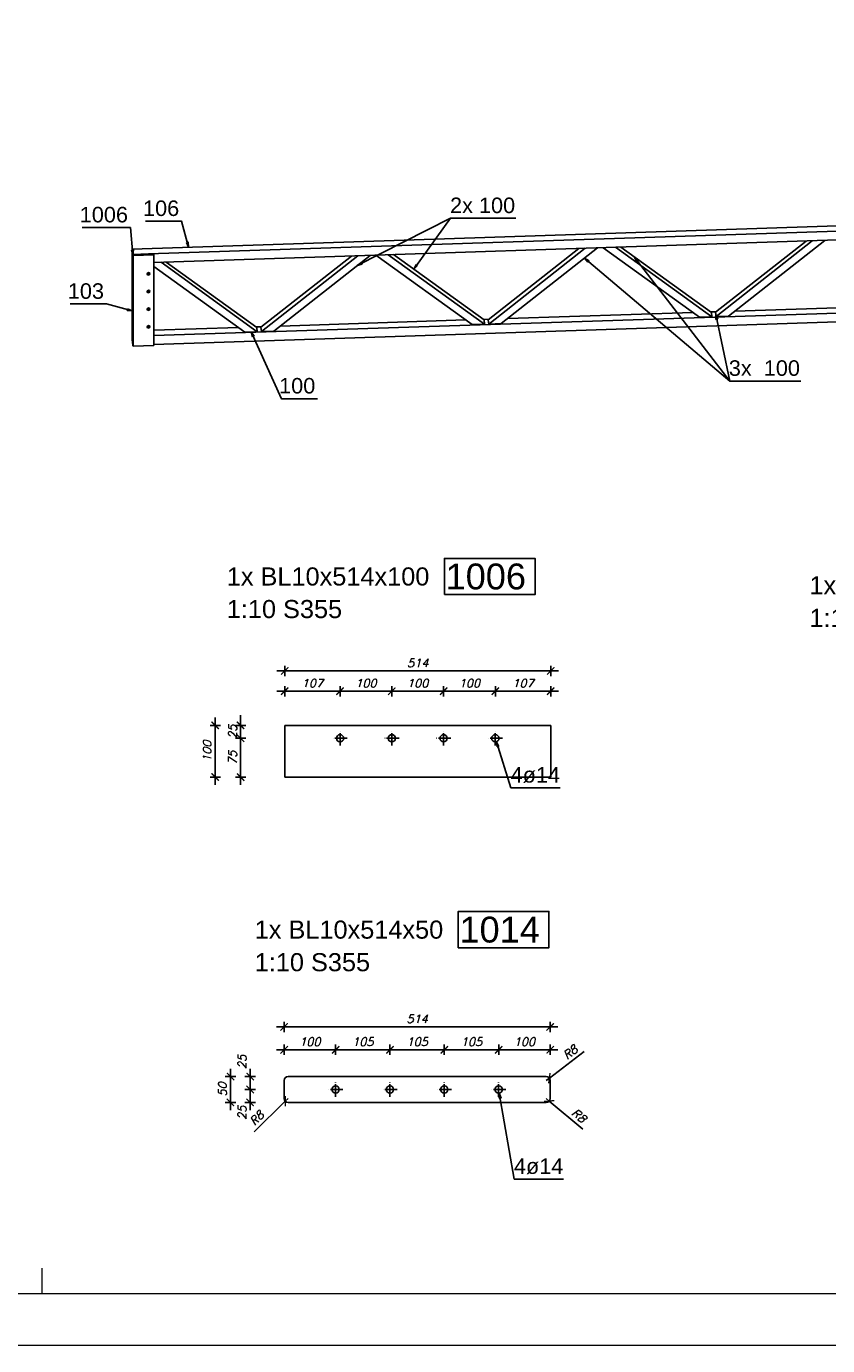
# Model space of a CAD drawing. Header units: millimetres. Extents: x 1814 to 94182, y 11562 to 49454.
# Tile 313 of 656: x 23926 to 24313, y 20272 to 20910. Entities that reach past the tile are written whole.
import ezdxf

# ---------------------------------------------------------------- set-up
doc = ezdxf.new("R2010")
doc.units = ezdxf.units.MM
doc.linetypes.add('ACAD_ISO04W100', pattern=[30, 24, -3, 0, -3])
doc.layers.add('pomoc', color=210, linetype='Continuous', lineweight=9, plot=False)
doc.layers.add('ramka', color=84, linetype='Continuous', lineweight=15)
doc.layers.add('wymiar', color=135, linetype='Continuous', lineweight=9)
doc.styles.add('ARIAL', font='arial.ttf')
doc.styles.add('WYMIARY', font='simplex.shx', dxfattribs={"oblique": 15})
doc.dimstyles.new('1--10', dxfattribs={"dimscale": 25, "dimtxt": 0.16, "dimasz": 0.2, "dimexe": 0.1, "dimexo": 0.1, "dimgap": 0.075, "dimtad": 1, "dimdec": 0, "dimlfac": 4, "dimrnd": 0.01, "dimzin": 9, "dimtxsty": 'WYMIARY', "dimblk": 'ARCHTICK', "dimcen": 0.2, "dimdle": 0.15, "dimadec": 1, "dimazin": 1, "dimtfac": 1, "dimtdec": 0, "dimtix": 1, "dimtmove": 2, "dimatfit": 3, "dimldrblk": 'ARCHTICK', "dimfxl": 0, "dimarcsym": 0})

# ---------------------------------------------------------------- blocks, each defined once
blk = doc.blocks.new('_ARCHTICK')
at = {"color": 0, "linetype": 'ByBlock', "lineweight": -2}
blk.add_solid([(0.4, 0.31), (0.31, 0.4), (-0.31, -0.4), (-0.4, -0.31)], dxfattribs=at)
blk = doc.blocks.new('*D2470')
at = {"layer": 'Defpoints', "color": 0}
for p in [(24077.07, 20588.29), (24050.32, 20571.79), (24077.07, 20569.04)]:
    blk.add_point(p, dxfattribs=at)
at = {"layer": 'wymiar', "color": 0, "lineweight": -2}
for p, q in [((24050.32, 20585.79), (24050.32, 20590.79)), ((24077.07, 20585.79), (24077.07, 20590.79)), ((24046.57, 20588.29), (24080.82, 20588.29))]:
    blk.add_line(p, q, dxfattribs=at)
at = {"layer": 'wymiar', "color": 0, "lineweight": -2, "xscale": 5, "yscale": 5, "zscale": 5, "rotation": 180}
blk.add_blockref('_ARCHTICK', (24050.32, 20588.29), dxfattribs=at)
at = {"layer": 'wymiar', "color": 0, "lineweight": -2, "xscale": 5, "yscale": 5, "zscale": 5}
blk.add_blockref('_ARCHTICK', (24077.07, 20588.29), dxfattribs=at)
at = {"layer": 'wymiar', "color": 0, "insert": (24063.7, 20592.17), "char_height": 4, "attachment_point": 5, "style": 'WYMIARY'}
blk.add_mtext('107', dxfattribs=at)
blk = doc.blocks.new('*D2460')
at = {"layer": 'Defpoints', "color": 0}
for p in [(24102.07, 20588.29), (24077.07, 20569.04), (24102.07, 20562.04)]:
    blk.add_point(p, dxfattribs=at)
at = {"layer": 'wymiar', "color": 0, "lineweight": -2}
for p, q in [((24077.07, 20585.79), (24077.07, 20590.79)), ((24102.07, 20585.79), (24102.07, 20590.79)), ((24073.32, 20588.29), (24105.82, 20588.29))]:
    blk.add_line(p, q, dxfattribs=at)
at = {"layer": 'wymiar', "color": 0, "lineweight": -2, "xscale": 5, "yscale": 5, "zscale": 5, "rotation": 180}
blk.add_blockref('_ARCHTICK', (24077.07, 20588.29), dxfattribs=at)
at = {"layer": 'wymiar', "color": 0, "lineweight": -2, "xscale": 5, "yscale": 5, "zscale": 5}
blk.add_blockref('_ARCHTICK', (24102.07, 20588.29), dxfattribs=at)
at = {"layer": 'wymiar', "color": 0, "insert": (24089.57, 20592.17), "char_height": 4, "attachment_point": 5, "style": 'WYMIARY'}
blk.add_mtext('100', dxfattribs=at)
blk = doc.blocks.new('*D2461')
at = {"layer": 'Defpoints', "color": 0}
for p in [(24127.07, 20588.29), (24127.07, 20565.54), (24102.07, 20562.04)]:
    blk.add_point(p, dxfattribs=at)
at = {"layer": 'wymiar', "color": 0, "lineweight": -2}
for p, q in [((24102.07, 20585.79), (24102.07, 20590.79)), ((24127.07, 20585.79), (24127.07, 20590.79)), ((24098.32, 20588.29), (24130.82, 20588.29))]:
    blk.add_line(p, q, dxfattribs=at)
at = {"layer": 'wymiar', "color": 0, "lineweight": -2, "xscale": 5, "yscale": 5, "zscale": 5, "rotation": 180}
blk.add_blockref('_ARCHTICK', (24102.07, 20588.29), dxfattribs=at)
at = {"layer": 'wymiar', "color": 0, "lineweight": -2, "xscale": 5, "yscale": 5, "zscale": 5}
blk.add_blockref('_ARCHTICK', (24127.07, 20588.29), dxfattribs=at)
at = {"layer": 'wymiar', "color": 0, "insert": (24114.57, 20592.17), "char_height": 4, "attachment_point": 5, "style": 'WYMIARY'}
blk.add_mtext('100', dxfattribs=at)
blk = doc.blocks.new('*D2462')
at = {"layer": 'Defpoints', "color": 0}
for p in [(24152.07, 20588.29), (24127.07, 20565.54), (24152.07, 20565.54)]:
    blk.add_point(p, dxfattribs=at)
at = {"layer": 'wymiar', "color": 0, "lineweight": -2}
for p, q in [((24127.07, 20585.79), (24127.07, 20590.79)), ((24152.07, 20585.79), (24152.07, 20590.79)), ((24123.32, 20588.29), (24155.82, 20588.29))]:
    blk.add_line(p, q, dxfattribs=at)
at = {"layer": 'wymiar', "color": 0, "lineweight": -2, "xscale": 5, "yscale": 5, "zscale": 5, "rotation": 180}
blk.add_blockref('_ARCHTICK', (24127.07, 20588.29), dxfattribs=at)
at = {"layer": 'wymiar', "color": 0, "lineweight": -2, "xscale": 5, "yscale": 5, "zscale": 5}
blk.add_blockref('_ARCHTICK', (24152.07, 20588.29), dxfattribs=at)
at = {"layer": 'wymiar', "color": 0, "insert": (24139.57, 20592.17), "char_height": 4, "attachment_point": 5, "style": 'WYMIARY'}
blk.add_mtext('100', dxfattribs=at)
blk = doc.blocks.new('*D2463')
at = {"layer": 'Defpoints', "color": 0}
for p in [(24178.82, 20588.29), (24178.82, 20571.79), (24152.07, 20565.54)]:
    blk.add_point(p, dxfattribs=at)
at = {"layer": 'wymiar', "color": 0, "lineweight": -2}
for p, q in [((24152.07, 20585.79), (24152.07, 20590.79)), ((24178.82, 20585.79), (24178.82, 20590.79)), ((24148.32, 20588.29), (24182.57, 20588.29))]:
    blk.add_line(p, q, dxfattribs=at)
at = {"layer": 'wymiar', "color": 0, "lineweight": -2, "xscale": 5, "yscale": 5, "zscale": 5, "rotation": 180}
blk.add_blockref('_ARCHTICK', (24152.07, 20588.29), dxfattribs=at)
at = {"layer": 'wymiar', "color": 0, "lineweight": -2, "xscale": 5, "yscale": 5, "zscale": 5}
blk.add_blockref('_ARCHTICK', (24178.82, 20588.29), dxfattribs=at)
at = {"layer": 'wymiar', "color": 0, "insert": (24165.44, 20592.17), "char_height": 4, "attachment_point": 5, "style": 'WYMIARY'}
blk.add_mtext('107', dxfattribs=at)
blk = doc.blocks.new('*D2464')
at = {"layer": 'Defpoints', "color": 0}
for p in [(24178.82, 20598.06), (24050.32, 20571.79), (24178.82, 20571.79)]:
    blk.add_point(p, dxfattribs=at)
at = {"layer": 'wymiar', "color": 0, "lineweight": -2}
for p, q in [((24046.57, 20598.06), (24182.57, 20598.06)), ((24050.32, 20595.56), (24050.32, 20600.56)), ((24178.82, 20595.56), (24178.82, 20600.56))]:
    blk.add_line(p, q, dxfattribs=at)
at = {"layer": 'wymiar', "color": 0, "lineweight": -2, "xscale": 5, "yscale": 5, "zscale": 5, "rotation": 180}
blk.add_blockref('_ARCHTICK', (24050.32, 20598.06), dxfattribs=at)
at = {"layer": 'wymiar', "color": 0, "lineweight": -2, "xscale": 5, "yscale": 5, "zscale": 5}
blk.add_blockref('_ARCHTICK', (24178.82, 20598.06), dxfattribs=at)
at = {"layer": 'wymiar', "color": 0, "insert": (24114.57, 20601.94), "char_height": 4, "attachment_point": 5, "style": 'WYMIARY'}
blk.add_mtext('514', dxfattribs=at)
blk = doc.blocks.new('*D2465')
at = {"layer": 'Defpoints', "color": 0}
for p in [(24029.03, 20565.54), (24073.57, 20565.54), (24050.32, 20546.79)]:
    blk.add_point(p, dxfattribs=at)
at = {"layer": 'wymiar', "color": 0, "lineweight": -2}
for p, q in [((24031.53, 20565.54), (24026.53, 20565.54)), ((24029.03, 20543.04), (24029.03, 20569.29)), ((24031.53, 20546.79), (24026.53, 20546.79))]:
    blk.add_line(p, q, dxfattribs=at)
at = {"layer": 'wymiar', "color": 0, "lineweight": -2, "xscale": 5, "yscale": 5, "zscale": 5}
for p, rotation in [((24029.03, 20565.54), 90), ((24029.03, 20546.79), 270)]:
    blk.add_blockref('_ARCHTICK', p, dxfattribs=dict(at, rotation=rotation))
at = {"layer": 'wymiar', "color": 0, "insert": (24025.16, 20556.16), "char_height": 4, "attachment_point": 5, "rotation": 90, "style": 'WYMIARY'}
blk.add_mtext('75', dxfattribs=at)
blk = doc.blocks.new('*D2466')
at = {"layer": 'Defpoints', "color": 0}
for p in [(24029.03, 20571.79), (24050.32, 20571.79), (24073.57, 20565.54)]:
    blk.add_point(p, dxfattribs=at)
at = {"layer": 'wymiar', "color": 0, "lineweight": -2}
for p, q in [((24029.03, 20571.79), (24029.03, 20576.79)), ((24031.53, 20571.79), (24026.53, 20571.79)), ((24029.03, 20565.54), (24029.03, 20571.79)), ((24031.53, 20565.54), (24026.53, 20565.54)), ((24029.03, 20565.54), (24029.03, 20560.54))]:
    blk.add_line(p, q, dxfattribs=at)
at = {"layer": 'wymiar', "color": 0, "lineweight": -2, "xscale": 5, "yscale": 5, "zscale": 5}
for p, rotation in [((24029.03, 20571.79), 270), ((24029.03, 20565.54), 90)]:
    blk.add_blockref('_ARCHTICK', p, dxfattribs=dict(at, rotation=rotation))
at = {"layer": 'wymiar', "color": 0, "insert": (24025.16, 20568.66), "char_height": 4, "attachment_point": 5, "rotation": 90, "style": 'WYMIARY'}
blk.add_mtext('25', dxfattribs=at)
blk = doc.blocks.new('*D2467')
at = {"layer": 'Defpoints', "color": 0}
for p in [(24050.32, 20571.79), (24016.76, 20546.79), (24050.32, 20546.79)]:
    blk.add_point(p, dxfattribs=at)
at = {"layer": 'wymiar', "color": 0, "lineweight": -2}
for p, q in [((24019.26, 20571.79), (24014.26, 20571.79)), ((24016.76, 20575.54), (24016.76, 20543.04)), ((24019.26, 20546.79), (24014.26, 20546.79))]:
    blk.add_line(p, q, dxfattribs=at)
at = {"layer": 'wymiar', "color": 0, "lineweight": -2, "xscale": 5, "yscale": 5, "zscale": 5}
for p, rotation in [((24016.76, 20571.79), 90), ((24016.76, 20546.79), 270)]:
    blk.add_blockref('_ARCHTICK', p, dxfattribs=dict(at, rotation=rotation))
at = {"layer": 'wymiar', "color": 0, "insert": (24012.88, 20559.29), "char_height": 4, "attachment_point": 5, "rotation": 90, "style": 'WYMIARY'}
blk.add_mtext('100', dxfattribs=at)
blk = doc.blocks.new('*D2468')
at = {"layer": 'Defpoints', "color": 0}
for p in [(24074.93, 20415.02), (24050.06, 20395.84), (24074.93, 20395.84)]:
    blk.add_point(p, dxfattribs=at)
at = {"layer": 'wymiar', "color": 0, "lineweight": -2}
for p, q in [((24050.06, 20412.52), (24050.06, 20417.52)), ((24074.93, 20412.52), (24074.93, 20417.52)), ((24046.31, 20415.02), (24078.68, 20415.02))]:
    blk.add_line(p, q, dxfattribs=at)
at = {"layer": 'wymiar', "color": 0, "lineweight": -2, "xscale": 5, "yscale": 5, "zscale": 5, "rotation": 180}
blk.add_blockref('_ARCHTICK', (24050.06, 20415.02), dxfattribs=at)
at = {"layer": 'wymiar', "color": 0, "lineweight": -2, "xscale": 5, "yscale": 5, "zscale": 5}
blk.add_blockref('_ARCHTICK', (24074.93, 20415.02), dxfattribs=at)
at = {"layer": 'wymiar', "color": 0, "insert": (24062.49, 20418.89), "char_height": 4, "attachment_point": 5, "style": 'WYMIARY'}
blk.add_mtext('100', dxfattribs=at)
blk = doc.blocks.new('*D2469')
at = {"layer": 'Defpoints', "color": 0}
for p in [(24101.18, 20415.02), (24074.93, 20395.84), (24101.18, 20395.84)]:
    blk.add_point(p, dxfattribs=at)
at = {"layer": 'wymiar', "color": 0, "lineweight": -2}
for p, q in [((24074.93, 20412.52), (24074.93, 20417.52)), ((24101.18, 20412.52), (24101.18, 20417.52)), ((24071.18, 20415.02), (24104.93, 20415.02))]:
    blk.add_line(p, q, dxfattribs=at)
at = {"layer": 'wymiar', "color": 0, "lineweight": -2, "xscale": 5, "yscale": 5, "zscale": 5, "rotation": 180}
blk.add_blockref('_ARCHTICK', (24074.93, 20415.02), dxfattribs=at)
at = {"layer": 'wymiar', "color": 0, "lineweight": -2, "xscale": 5, "yscale": 5, "zscale": 5}
blk.add_blockref('_ARCHTICK', (24101.18, 20415.02), dxfattribs=at)
at = {"layer": 'wymiar', "color": 0, "insert": (24088.06, 20418.89), "char_height": 4, "attachment_point": 5, "style": 'WYMIARY'}
blk.add_mtext('105', dxfattribs=at)
blk = doc.blocks.new('*D2451')
at = {"layer": 'Defpoints', "color": 0}
for p in [(24127.43, 20415.02), (24101.18, 20395.84), (24127.43, 20395.84)]:
    blk.add_point(p, dxfattribs=at)
at = {"layer": 'wymiar', "color": 0, "lineweight": -2}
for p, q in [((24101.18, 20412.52), (24101.18, 20417.52)), ((24127.43, 20412.52), (24127.43, 20417.52)), ((24097.43, 20415.02), (24131.18, 20415.02))]:
    blk.add_line(p, q, dxfattribs=at)
at = {"layer": 'wymiar', "color": 0, "lineweight": -2, "xscale": 5, "yscale": 5, "zscale": 5, "rotation": 180}
blk.add_blockref('_ARCHTICK', (24101.18, 20415.02), dxfattribs=at)
at = {"layer": 'wymiar', "color": 0, "lineweight": -2, "xscale": 5, "yscale": 5, "zscale": 5}
blk.add_blockref('_ARCHTICK', (24127.43, 20415.02), dxfattribs=at)
at = {"layer": 'wymiar', "color": 0, "insert": (24114.3, 20418.89), "char_height": 4, "attachment_point": 5, "style": 'WYMIARY'}
blk.add_mtext('105', dxfattribs=at)
blk = doc.blocks.new('*D2452')
at = {"layer": 'Defpoints', "color": 0}
for p in [(24153.68, 20415.02), (24127.43, 20395.84), (24153.68, 20395.84)]:
    blk.add_point(p, dxfattribs=at)
at = {"layer": 'wymiar', "color": 0, "lineweight": -2}
for p, q in [((24127.43, 20412.52), (24127.43, 20417.52)), ((24153.68, 20412.52), (24153.68, 20417.52)), ((24123.68, 20415.02), (24157.43, 20415.02))]:
    blk.add_line(p, q, dxfattribs=at)
at = {"layer": 'wymiar', "color": 0, "lineweight": -2, "xscale": 5, "yscale": 5, "zscale": 5, "rotation": 180}
blk.add_blockref('_ARCHTICK', (24127.43, 20415.02), dxfattribs=at)
at = {"layer": 'wymiar', "color": 0, "lineweight": -2, "xscale": 5, "yscale": 5, "zscale": 5}
blk.add_blockref('_ARCHTICK', (24153.68, 20415.02), dxfattribs=at)
at = {"layer": 'wymiar', "color": 0, "insert": (24140.55, 20418.89), "char_height": 4, "attachment_point": 5, "style": 'WYMIARY'}
blk.add_mtext('105', dxfattribs=at)
blk = doc.blocks.new('*D2453')
at = {"layer": 'Defpoints', "color": 0}
for p in [(24178.55, 20415.02), (24153.68, 20395.84), (24178.55, 20395.84)]:
    blk.add_point(p, dxfattribs=at)
at = {"layer": 'wymiar', "color": 0, "lineweight": -2}
for p, q in [((24153.68, 20412.52), (24153.68, 20417.52)), ((24178.55, 20412.52), (24178.55, 20417.52)), ((24149.93, 20415.02), (24182.3, 20415.02))]:
    blk.add_line(p, q, dxfattribs=at)
at = {"layer": 'wymiar', "color": 0, "lineweight": -2, "xscale": 5, "yscale": 5, "zscale": 5, "rotation": 180}
blk.add_blockref('_ARCHTICK', (24153.68, 20415.02), dxfattribs=at)
at = {"layer": 'wymiar', "color": 0, "lineweight": -2, "xscale": 5, "yscale": 5, "zscale": 5}
blk.add_blockref('_ARCHTICK', (24178.55, 20415.02), dxfattribs=at)
at = {"layer": 'wymiar', "color": 0, "insert": (24166.12, 20418.89), "char_height": 4, "attachment_point": 5, "style": 'WYMIARY'}
blk.add_mtext('100', dxfattribs=at)
blk = doc.blocks.new('*D2454')
at = {"layer": 'Defpoints', "color": 0}
for p in [(24178.55, 20426.08), (24050.06, 20395.84), (24178.55, 20395.84)]:
    blk.add_point(p, dxfattribs=at)
at = {"layer": 'wymiar', "color": 0, "lineweight": -2}
for p, q in [((24046.31, 20426.08), (24182.3, 20426.08)), ((24050.06, 20423.58), (24050.06, 20428.58)), ((24178.55, 20423.58), (24178.55, 20428.58))]:
    blk.add_line(p, q, dxfattribs=at)
at = {"layer": 'wymiar', "color": 0, "lineweight": -2, "xscale": 5, "yscale": 5, "zscale": 5, "rotation": 180}
blk.add_blockref('_ARCHTICK', (24050.06, 20426.08), dxfattribs=at)
at = {"layer": 'wymiar', "color": 0, "lineweight": -2, "xscale": 5, "yscale": 5, "zscale": 5}
blk.add_blockref('_ARCHTICK', (24178.55, 20426.08), dxfattribs=at)
at = {"layer": 'wymiar', "color": 0, "insert": (24114.3, 20429.95), "char_height": 4, "attachment_point": 5, "style": 'WYMIARY'}
blk.add_mtext('514', dxfattribs=at)
blk = doc.blocks.new('*D2455')
at = {"layer": 'Defpoints', "color": 0}
for p in [(24051.93, 20402.09), (24033.65, 20395.84), (24074.93, 20395.84)]:
    blk.add_point(p, dxfattribs=at)
at = {"layer": 'wymiar', "color": 0, "lineweight": -2}
for p, q in [((24033.65, 20405.84), (24033.65, 20392.09)), ((24036.15, 20402.09), (24031.15, 20402.09)), ((24036.15, 20395.84), (24031.15, 20395.84))]:
    blk.add_line(p, q, dxfattribs=at)
at = {"layer": 'wymiar', "color": 0, "lineweight": -2, "xscale": 5, "yscale": 5, "zscale": 5}
for p, rotation in [((24033.65, 20402.09), 90), ((24033.65, 20395.84), 270)]:
    blk.add_blockref('_ARCHTICK', p, dxfattribs=dict(at, rotation=rotation))
at = {"layer": 'wymiar', "color": 0, "insert": (24029.77, 20409.13), "char_height": 4, "attachment_point": 5, "rotation": 90, "style": 'WYMIARY'}
blk.add_mtext('25', dxfattribs=at)
blk = doc.blocks.new('*D2456')
at = {"layer": 'Defpoints', "color": 0}
for p in [(24074.93, 20395.84), (24033.65, 20389.59), (24051.93, 20389.59)]:
    blk.add_point(p, dxfattribs=at)
at = {"layer": 'wymiar', "color": 0, "lineweight": -2}
for p, q in [((24033.65, 20399.59), (24033.65, 20385.84)), ((24036.15, 20395.84), (24031.15, 20395.84)), ((24036.15, 20389.59), (24031.15, 20389.59))]:
    blk.add_line(p, q, dxfattribs=at)
at = {"layer": 'wymiar', "color": 0, "lineweight": -2, "xscale": 5, "yscale": 5, "zscale": 5}
for p, rotation in [((24033.65, 20395.84), 90), ((24033.65, 20389.59), 270)]:
    blk.add_blockref('_ARCHTICK', p, dxfattribs=dict(at, rotation=rotation))
at = {"layer": 'wymiar', "color": 0, "insert": (24029.77, 20384.56), "char_height": 4, "attachment_point": 5, "rotation": 90, "style": 'WYMIARY'}
blk.add_mtext('25', dxfattribs=at)
blk = doc.blocks.new('*D2457')
at = {"layer": 'Defpoints', "color": 0}
for p in [(24051.93, 20402.09), (24024.15, 20389.59), (24051.93, 20389.59)]:
    blk.add_point(p, dxfattribs=at)
at = {"layer": 'wymiar', "color": 0, "lineweight": -2}
for p, q in [((24024.15, 20405.84), (24024.15, 20385.84)), ((24026.65, 20402.09), (24021.65, 20402.09)), ((24026.65, 20389.59), (24021.65, 20389.59))]:
    blk.add_line(p, q, dxfattribs=at)
at = {"layer": 'wymiar', "color": 0, "lineweight": -2, "xscale": 5, "yscale": 5, "zscale": 5}
for p, rotation in [((24024.15, 20402.09), 90), ((24024.15, 20389.59), 270)]:
    blk.add_blockref('_ARCHTICK', p, dxfattribs=dict(at, rotation=rotation))
at = {"layer": 'wymiar', "color": 0, "insert": (24020.27, 20395.84), "char_height": 4, "attachment_point": 5, "rotation": 90, "style": 'WYMIARY'}
blk.add_mtext('50', dxfattribs=at)
blk = doc.blocks.new('*D2436')
at = {"layer": 'Defpoints', "color": 0}
for p in [(24176.68, 20400.22), (24178.17, 20401.35)]:
    blk.add_point(p, dxfattribs=at)
at = {"layer": 'wymiar', "color": 0, "lineweight": -2}
for p in [(24195.03, 20414.12), (24176.68, 20400.22)]:
    blk.add_line(p, (24178.17, 20401.35), dxfattribs=at)
at = {"layer": 'wymiar', "color": 0, "lineweight": -2, "xscale": 5, "yscale": 5, "zscale": 5, "rotation": 217.1559871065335}
blk.add_blockref('_ARCHTICK', (24178.17, 20401.35), dxfattribs=at)
at = {"layer": 'wymiar', "color": 0, "insert": (24188.24, 20413.85), "char_height": 4, "attachment_point": 5, "rotation": 37.15599, "style": 'WYMIARY'}
blk.add_mtext('R8', dxfattribs=at)
blk = doc.blocks.new('*D2437')
at = {"layer": 'Defpoints', "color": 0}
for p in [(24176.68, 20391.47), (24178.11, 20390.26)]:
    blk.add_point(p, dxfattribs=at)
at = {"layer": 'wymiar', "color": 0, "lineweight": -2}
for p in [(24176.68, 20391.47), (24194.3, 20376.65)]:
    blk.add_line(p, (24178.11, 20390.26), dxfattribs=at)
at = {"layer": 'wymiar', "color": 0, "lineweight": -2, "xscale": 5, "yscale": 5, "zscale": 5, "rotation": 139.9388709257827}
blk.add_blockref('_ARCHTICK', (24178.11, 20390.26), dxfattribs=at)
at = {"layer": 'wymiar', "color": 0, "insert": (24192.53, 20383.21), "char_height": 4, "attachment_point": 5, "rotation": 319.93887, "style": 'WYMIARY'}
blk.add_mtext('R8', dxfattribs=at)
blk = doc.blocks.new('*D2443')
at = {"layer": 'Defpoints', "color": 0}
for p in [(24051.93, 20391.47), (24050.6, 20390.15)]:
    blk.add_point(p, dxfattribs=at)
at = {"layer": 'wymiar', "color": 0, "lineweight": -2}
for p in [(24051.93, 20391.47), (24035.53, 20375.31)]:
    blk.add_line(p, (24050.6, 20390.15), dxfattribs=at)
at = {"layer": 'wymiar', "color": 0, "lineweight": -2, "xscale": 5, "yscale": 5, "zscale": 5, "rotation": 44.56985634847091}
blk.add_blockref('_ARCHTICK', (24050.6, 20390.15), dxfattribs=at)
at = {"layer": 'wymiar', "color": 0, "insert": (24036.78, 20381.99), "char_height": 4, "attachment_point": 5, "rotation": 44.56986, "style": 'WYMIARY'}
blk.add_mtext('R8', dxfattribs=at)

msp = doc.modelspace()

# ---------------------------------------------------------------- linework, layer by layer
at = {"color": 145, "linetype": 'Continuous', "ltscale": 0.25}
for p, q in [((24734.179, 20826.978), (23976.699, 20801.942)), ((23984.5, 20799.588), (24423.493, 20814.097)), ((23987.059, 20795.406), (24418.129, 20809.653)), ((24302.155, 20805.82), (24258.418, 20771.4)), ((24305.18, 20805.92), (24258.671, 20769.319)), ((24264.707, 20769.518), (24311.216, 20806.119)), ((23976.699, 20801.942), (23977.016, 20799.34)), ((23976.699, 20801.942), (23976.699, 20797.676)), ((23976.731, 20801.255), (23976.984, 20799.174)), ((23976.731, 20797.842), (23976.731, 20801.255)), ((23977.016, 20799.34), (23984.5, 20799.588)), ((23987.059, 20799.15), (23986.995, 20799.67)), ((24192.375, 20802.192), (24148.638, 20767.772)), ((24148.891, 20765.69), (24195.4, 20802.292)), ((24154.927, 20765.89), (24201.436, 20802.491)), ((24204.125, 20802.58), (24250.635, 20769.053)), ((24256.67, 20769.252), (24210.161, 20802.779)), ((24256.417, 20771.334), (24212.68, 20802.863)), ((23976.699, 20797.676), (23977.016, 20795.074)), ((23976.699, 20797.676), (23976.699, 20762.35)), ((23976.984, 20797.851), (23976.731, 20797.842)), ((23976.984, 20795.761), (23976.731, 20797.842)), ((23976.984, 20799.174), (23976.984, 20795.761)), ((23977.016, 20799.34), (23977.079, 20798.82)), ((23977.016, 20799.34), (23977.016, 20759.748)), ((23987.059, 20799.15), (23977.079, 20798.82)), ((23977.079, 20798.82), (23977.079, 20754.962)), ((23987.059, 20755.291), (23987.059, 20799.15)), ((23987.059, 20793.526), (24031.075, 20761.796)), ((24037.111, 20761.996), (23990.602, 20795.523)), ((24036.858, 20764.078), (23993.121, 20795.606)), ((24082.595, 20798.563), (24038.858, 20764.144)), ((24085.621, 20798.663), (24039.111, 20762.062)), ((24045.147, 20762.261), (24091.657, 20798.863)), ((24094.346, 20798.952), (24140.855, 20765.425)), ((24146.891, 20765.624), (24100.381, 20799.151)), ((24146.638, 20767.706), (24102.901, 20799.234)), ((23987.059, 20760.08), (24418.129, 20774.327)), ((24357.296, 20774.929), (24267.825, 20771.972)), ((23987.059, 20755.814), (24418.129, 20770.061)), ((24137.736, 20767.673), (24048.266, 20764.716)), ((24148.985, 20768.045), (24146.291, 20767.956)), ((24146.891, 20765.624), (24146.638, 20767.706)), ((24148.638, 20767.772), (24148.891, 20765.69)), ((24247.516, 20771.301), (24158.046, 20768.344)), ((24250.635, 20769.053), (24256.67, 20769.252)), ((24258.764, 20771.673), (24256.071, 20771.584)), ((24256.67, 20769.252), (24256.417, 20771.334)), ((24258.418, 20771.4), (24258.671, 20769.319)), ((24258.671, 20769.319), (24264.707, 20769.518)), ((23976.699, 20762.35), (23977.016, 20759.748)), ((23976.699, 20762.35), (23976.699, 20758.084)), ((23976.731, 20761.664), (23976.984, 20759.582)), ((23976.731, 20758.25), (23976.731, 20761.664)), ((24027.957, 20764.045), (23987.059, 20762.693)), ((24031.075, 20761.796), (24037.111, 20761.996)), ((24039.205, 20764.416), (24036.512, 20764.327)), ((24037.111, 20761.996), (24036.858, 20764.078)), ((24038.858, 20764.144), (24039.111, 20762.062)), ((24039.111, 20762.062), (24045.147, 20762.261)), ((24140.855, 20765.425), (24146.891, 20765.624)), ((24148.891, 20765.69), (24154.927, 20765.89)), ((23976.699, 20758.084), (23977.016, 20755.482)), ((23976.984, 20758.259), (23976.731, 20758.25)), ((23976.984, 20756.169), (23976.731, 20758.25)), ((23976.984, 20759.582), (23976.984, 20756.169)), ((23977.016, 20759.748), (23977.016, 20755.482)), ((23977.016, 20755.482), (23977.079, 20754.962)), ((23977.079, 20754.962), (23987.059, 20755.291)), ((24178.818, 20571.786), (24050.321, 20571.786)), ((24050.321, 20571.786), (24050.321, 20546.787)), ((24178.818, 20546.787), (24178.818, 20571.786)), ((24050.321, 20546.787), (24178.818, 20546.787)), ((24050.056, 20400.219), (24050.056, 20391.469)), ((24176.679, 20402.094), (24051.931, 20402.094)), ((24178.554, 20391.469), (24178.554, 20400.219)), ((24051.931, 20389.594), (24176.679, 20389.594))]:
    msp.add_line(p, q, dxfattribs=at)
at = {"color": 7}
for p, q in [((24085.37, 20793.915), (24130.489, 20816.801)), ((24195.15, 20797.544), (24265.284, 20738.172)), ((24219.17, 20798.185), (24265.284, 20738.172))]:
    msp.add_line(p, q, dxfattribs=at)
at = {"color": 0, "linetype": 'ByBlock', "lineweight": -2}
for p, q in [((23977.225, 20801.608), (23976.395, 20801.529)), ((23977.047, 20799.08), (23976.395, 20801.529)), ((23977.225, 20801.608), (23977.047, 20799.08)), ((24003.631, 20805.363), (24002.826, 20805.148)), ((24003.876, 20802.841), (24002.826, 20805.148)), ((24003.631, 20805.363), (24003.876, 20802.841)), ((24085.37, 20793.915), (24087.411, 20795.418)), ((24087.788, 20794.675), (24085.37, 20793.915)), ((24087.788, 20794.675), (24087.411, 20795.418)), ((24112.722, 20792.154), (24113.846, 20794.426)), ((24114.522, 20793.939), (24112.722, 20792.154)), ((24114.522, 20793.939), (24113.846, 20794.426)), ((24196.788, 20795.61), (24195.15, 20797.544)), ((24195.15, 20797.544), (24197.327, 20796.246)), ((24196.788, 20795.61), (24197.327, 20796.246)), ((24220.363, 20795.948), (24219.17, 20798.185)), ((24219.17, 20798.185), (24221.024, 20796.456)), ((24220.363, 20795.948), (24221.024, 20796.456)), ((23974.392, 20773.082), (23974.177, 20772.277)), ((23976.699, 20772.033), (23974.177, 20772.277)), ((23974.392, 20773.082), (23976.699, 20772.033)), ((24258.649, 20767.827), (24258.544, 20770.359)), ((24258.544, 20770.359), (24259.465, 20767.998)), ((24258.649, 20767.827), (24259.465, 20767.998)), ((24034.749, 20759.448), (24034.093, 20761.896)), ((24034.093, 20761.896), (24035.508, 20759.793)), ((24034.749, 20759.448), (24035.508, 20759.793)), ((24152.944, 20561.357, 40174.856), (24152.593, 20563.867, 40174.856)), ((24152.593, 20563.867, 40174.856), (24153.739, 20561.606, 40174.856)), ((24152.944, 20561.357, 40174.856), (24153.739, 20561.606, 40174.856)), ((24153.994, 20391.585, 9552.073), (24153.978, 20394.119, 9552.073)), ((24153.978, 20394.119, 9552.073), (24154.815, 20391.727, 9552.073)), ((24153.994, 20391.585, 9552.073), (24154.815, 20391.727, 9552.073))]:
    msp.add_line(p, q, dxfattribs=at)
at = {"color": 10, "linetype": 'ACAD_ISO04W100', "ltscale": 0.25}
for p, q in [((24080.57, 20565.537), (24073.57, 20565.537)), ((24080.57, 20565.537), (24073.57, 20565.537)), ((24077.07, 20562.037), (24077.07, 20569.036)), ((24077.07, 20562.037), (24077.07, 20569.036)), ((24077.07, 20565.537), (24077.07, 20565.537)), ((24105.57, 20565.537), (24098.57, 20565.537)), ((24105.57, 20565.537), (24098.57, 20565.537)), ((24102.07, 20562.037), (24102.07, 20569.036)), ((24102.07, 20562.037), (24102.07, 20569.036)), ((24102.07, 20565.537), (24102.07, 20565.537)), ((24130.569, 20565.537), (24123.569, 20565.537)), ((24130.569, 20565.537), (24123.569, 20565.537)), ((24127.069, 20562.037), (24127.069, 20569.036)), ((24127.069, 20562.037), (24127.069, 20569.036)), ((24127.069, 20565.537), (24127.069, 20565.537)), ((24155.569, 20565.537), (24148.569, 20565.537)), ((24155.569, 20565.537), (24148.569, 20565.537)), ((24152.069, 20562.037), (24152.069, 20569.036)), ((24152.069, 20562.037), (24152.069, 20569.036)), ((24152.069, 20565.537), (24152.069, 20565.537)), ((24074.931, 20392.344), (24074.931, 20399.344)), ((24074.931, 20392.344), (24074.931, 20399.344)), ((24101.18, 20392.344), (24101.18, 20399.344)), ((24101.18, 20392.344), (24101.18, 20399.344)), ((24127.43, 20392.344), (24127.43, 20399.344)), ((24127.43, 20392.344), (24127.43, 20399.344)), ((24153.679, 20392.344), (24153.679, 20399.344)), ((24153.679, 20392.344), (24153.679, 20399.344)), ((24078.431, 20395.844), (24071.431, 20395.844)), ((24078.431, 20395.844), (24071.431, 20395.844)), ((24074.931, 20395.844), (24074.931, 20395.844)), ((24104.68, 20395.844), (24097.68, 20395.844)), ((24104.68, 20395.844), (24097.68, 20395.844)), ((24101.18, 20395.844), (24101.18, 20395.844)), ((24130.93, 20395.844), (24123.93, 20395.844)), ((24130.93, 20395.844), (24123.93, 20395.844)), ((24127.43, 20395.844), (24127.43, 20395.844)), ((24157.179, 20395.844), (24150.179, 20395.844)), ((24157.179, 20395.844), (24150.179, 20395.844)), ((24153.679, 20395.844), (24153.679, 20395.844))]:
    msp.add_line(p, q, dxfattribs=at)
at = {"color": 7}
for points in [[(23977.047, 20799.08), (23975.785, 20812.318), (23952.476, 20812.318)], [(24003.876, 20802.841), (24000.511, 20815.399), (23983.029, 20815.399)], [(24112.722, 20792.154), (24130.489, 20816.801), (24161.947, 20816.801)], [(23976.699, 20772.033), (23964.199, 20775.382), (23946.718, 20775.382)], [(24258.544, 20770.359), (24265.284, 20738.172), (24299.653, 20738.172)], [(24034.093, 20761.896), (24048.77, 20729.635), (24066.252, 20729.635)], [(24152.593, 20563.867), (24159.569, 20541.637), (24183.45, 20541.637)], [(24153.978, 20394.119), (24161.179, 20352.558), (24185.06, 20352.558)]]:
    msp.add_lwpolyline(points, dxfattribs=at)
at = {"color": 4}
for points in [[(24127.443, 20634.985), (24171.289, 20634.985), (24171.289, 20652.485), (24127.443, 20652.485), (24127.443, 20634.985)], [(24134.142, 20464.349), (24177.988, 20464.349), (24177.988, 20481.849), (24134.142, 20481.849), (24134.142, 20464.349)]]:
    msp.add_lwpolyline(points, dxfattribs=at)
at = {"color": 145, "linetype": 'Continuous', "ltscale": 0.25, "extrusion": (0.063254, -0.52042, 0.851565)}
for centre in [(26317.77, 15110.314, -9302.375), (26316.74, 15103.101, -9297.935), (26315.711, 15095.888, -9293.494), (26314.681, 15088.675, -9289.054)]:
    msp.add_circle(centre, 0.7, dxfattribs=at)
at = {"color": 145, "linetype": 'Continuous', "ltscale": 0.25}
for centre in [(24077.07, 20565.537), (24102.07, 20565.537), (24127.069, 20565.537), (24152.069, 20565.537), (24074.931, 20395.844, 0), (24101.18, 20395.844, 0), (24127.43, 20395.844, 0), (24153.679, 20395.844, 0)]:
    msp.add_circle(centre, 1.75, dxfattribs=at)
at = {"color": 145, "linetype": 'Continuous', "ltscale": 0.25, "extrusion": (-0.063254, 0.52042, -0.851565)}
for centre, start, end in [((-26317.77, 15110.761, 9302.65), 206.698199, 330.664007), ((-26316.74, 15103.548, 9298.21), 206.698196, 330.664003), ((-26315.711, 15096.335, 9293.769), 206.698195, 330.664004), ((-26314.681, 15089.122, 9289.328), 206.698197, 330.664009)]:
    msp.add_arc(centre, 0.7, start, end, dxfattribs=at)
at = {"color": 145, "linetype": 'Continuous', "ltscale": 0.25}
for centre, start, end in [((24051.931, 20400.219, 0), 90, 180), ((24176.679, 20400.219, 0), 0, 90), ((24051.931, 20391.469, 0), 180, 270), ((24176.679, 20391.469, 0), 270, 0)]:
    msp.add_arc(centre, 1.875, start, end, dxfattribs=at)
at = {"layer": 'pomoc'}
msp.add_lwpolyline([(23858.067, 21322.087), (25308.067, 21322.087), (25308.067, 20272.087), (23858.067, 20272.087)], close=True, dxfattribs=at)
at = {"layer": 'ramka', "linetype": 'Continuous'}
msp.add_line((25283.067, 20297.087), (23858.067, 20297.087), dxfattribs=at)
at = {"layer": 'wymiar'}
msp.add_line((23933.067, 20309.587), (23933.067, 20297.087), dxfattribs=at)

# ---------------------------------------------------------------- texts
at = {"color": 7, "style": 'ARIAL'}
for s, height, p in [('106', 7.5, (23981.889, 20817.899)), ('2x 100', 7.5, (24130.182, 20819.301)), ('1006', 7.5, (23951.335, 20814.818)), ('103', 7.5, (23945.577, 20777.882)), ('3x  100', 7.5, (24264.844, 20740.672)), ('100', 7.5, (24047.629, 20732.135)), ('4ø14', 7.4998, (24159.436, 20544.137)), ('4ø14', 7.4998, (24161.046, 20355.058))]:
    msp.add_text(s, height=height, dxfattribs=at).set_placement(p)
at = {"color": 30, "style": 'ARIAL'}
for s, height, p in [('1x BL10x514x100 ', 8.74982, (24022.351, 20639.36)), ('1x BL15x160x155 ', 8.74982, (24303.781, 20635.107)), ('1:10 S355', 8.7498, (24022.351, 20623.611)), ('1:10 S355', 8.7498, (24303.781, 20619.357)), ('1x BL10x514x50 ', 8.74982, (24035.848, 20468.724)), ('1:10 S355', 8.7498, (24035.848, 20452.975))]:
    msp.add_text(s, height=height, dxfattribs=at).set_placement(p)
at = {"color": 4, "style": 'ARIAL'}
for s, p in [('1006', (24128.042, 20637.485)), ('1014', (24134.741, 20466.849))]:
    msp.add_text(s, height=12.4997, dxfattribs=at).set_placement(p)

# ---------------------------------------------------------------- dimensions: what is measured, and where the dimension line sits
at = {"layer": 'wymiar'}
for base, p1, p2, picture, middle in [((24178.818, 20598.065), (24050.321, 20571.786), (24178.818, 20571.786), '*D2464', (24114.57, 20601.94)), ((24077.07, 20588.292), (24050.321, 20571.786), (24077.07, 20569.036), '*D2470', (24063.696, 20592.167)), ((24102.07, 20588.292), (24077.07, 20569.036), (24102.07, 20562.037), '*D2460', (24089.57, 20592.167)), ((24127.069, 20588.292), (24102.07, 20562.037), (24127.069, 20565.537), '*D2461', (24114.57, 20592.167)), ((24152.069, 20588.292), (24127.069, 20565.537), (24152.069, 20565.537), '*D2462', (24139.569, 20592.167)), ((24178.818, 20588.292), (24152.069, 20565.537), (24178.818, 20571.786), '*D2463', (24165.444, 20592.167)), ((24178.554, 20426.079), (24050.056, 20395.844), (24178.554, 20395.844), '*D2454', (24114.305, 20429.954)), ((24074.9307, 20415.0198), (24050.0562, 20395.8439), (24074.9307, 20395.8439), '*D2468', (24062.4934, 20418.8948)), ((24101.18, 20415.02), (24074.931, 20395.844), (24101.18, 20395.844), '*D2469', (24088.055, 20418.895)), ((24127.43, 20415.02), (24101.18, 20395.844), (24127.43, 20395.844), '*D2451', (24114.305, 20418.895)), ((24153.679, 20415.02), (24127.43, 20395.844), (24153.679, 20395.844), '*D2452', (24140.554, 20418.895)), ((24178.5536, 20415.0198), (24153.6791, 20395.8439), (24178.5536, 20395.8439), '*D2453', (24166.1164, 20418.8948))]:
    dim = msp.add_linear_dim(base=base, p1=p1, p2=p2, dimstyle='1--10', dxfattribs=at)
    dim.commit()
    dim.dimension.update_dxf_attribs({"geometry": picture, "text_midpoint": middle})
for base, p1, p2, picture, middle in [((24029.031, 20571.786), (24073.57, 20565.537), (24050.321, 20571.786), '*D2466', (24025.156, 20568.661)), ((24016.759, 20546.787), (24050.321, 20571.786), (24050.321, 20546.787), '*D2467', (24012.884, 20559.287)), ((24029.031, 20565.537), (24050.321, 20546.787), (24073.57, 20565.537), '*D2465', (24025.156, 20556.162)), ((24024.149, 20389.594), (24051.931, 20402.094), (24051.931, 20389.594), '*D2457', (24020.274, 20395.844))]:
    dim = msp.add_linear_dim(base=base, p1=p1, p2=p2, angle=90, dimstyle='1--10', dxfattribs=at)
    dim.commit()
    dim.dimension.update_dxf_attribs({"geometry": picture, "text_midpoint": middle})
for center, mpoint, picture, middle in [((24176.679, 20400.219), (24178.173, 20401.351), '*D2436', (24188.244, 20413.845)), ((24051.9311, 20391.469), (24050.5954, 20390.1532), '*D2443', (24036.7823, 20381.9853)), ((24176.67864, 20391.46897), (24178.11366, 20390.26223), '*D2437', (24192.52612, 20383.2055))]:
    dim = msp.add_radius_dim(center=center, mpoint=mpoint, dimstyle='1--10', dxfattribs=at)
    dim.commit()
    dim.dimension.update_dxf_attribs({"geometry": picture, "text_midpoint": middle})
for base, p1, p2, picture, middle in [((24033.649, 20395.844), (24051.931, 20402.094), (24074.931, 20395.844), '*D2455', (24029.774, 20409.13)), ((24033.649, 20389.594), (24074.931, 20395.844), (24051.931, 20389.594), '*D2456', (24029.774, 20384.561))]:
    dim = msp.add_linear_dim(base=base, p1=p1, p2=p2, angle=90, dimstyle='1--10', dxfattribs=at)
    dim.commit()
    dim.dimension.update_dxf_attribs({"geometry": picture, "text_midpoint": middle, "dimtype": 160})

doc.saveas('drawing.dxf')
